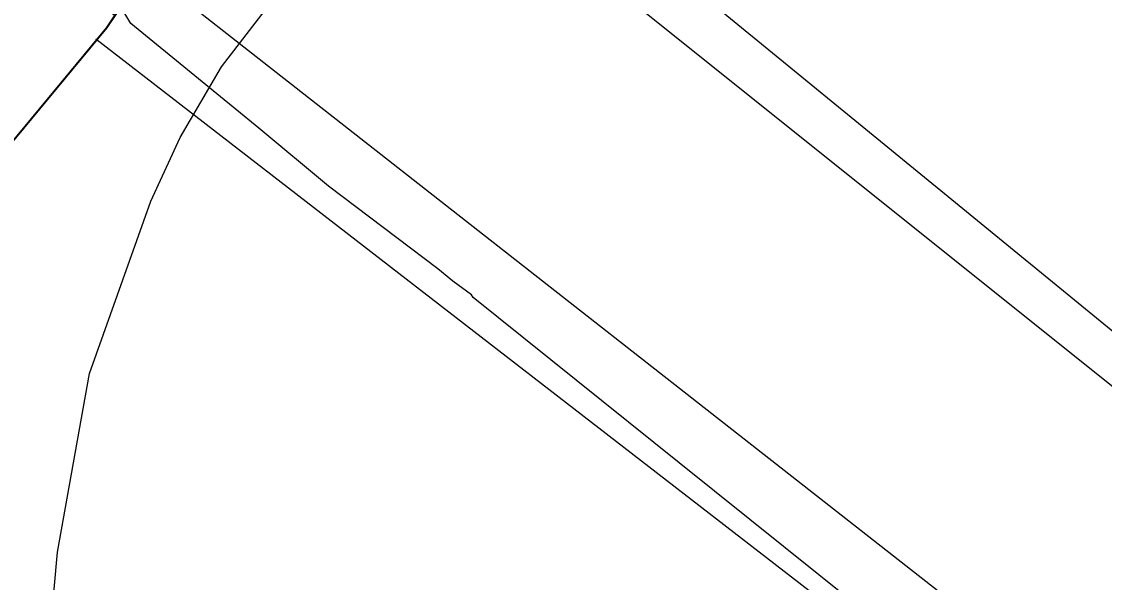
# Model space of a CAD drawing. Extents: x -662620 to -656370, y -1067090 to -1062990.
# Drawn here: x -659027.1 to -658895.9, y -1064699.8 to -1064631.8 of the extents above; entities that cross this region are included whole.
import ezdxf

# ---------------------------------------------------------------- set-up
doc = ezdxf.new("R2010")
doc.units = 0
for name, color, linetype in [('OBVOD_PÚ', 7, 'Continuous'), ('ORNÁ_PŮDA_-_STÁVAJÍCÍ', 7, 'Continuous'), ('SDELOVACÍ_VEDENÍ_-_PODZEMNÍ', 7, 'Continuous'), ('TRVALÝ_TRÁVNÍ_POROST_-_NAVRŽENÝ', 7, 'Continuous'), ('VRSTEVNICE_ZÁKLADNÍ', 7, 'Continuous'), ('VRSTVA_1', 7, 'Continuous')]:
    doc.layers.add(name, color=color, linetype=linetype)

msp = doc.modelspace()

# ---------------------------------------------------------------- linework, layer by layer
at = {"layer": 'OBVOD_PÚ'}
for points in [[(-659016.83, -1064632.52), (-659011.14, -1064623.95)], [(-659065.62, -1064691.47), (-659016.83, -1064632.52)]]:
    msp.add_lwpolyline(points, dxfattribs=at)
at = {"layer": 'ORNÁ_PŮDA_-_STÁVAJÍCÍ'}
for p, q in [((-659015.81, -1064630.99), (-659016.83, -1064632.52)), ((-659016.83, -1064632.52), (-659065.62, -1064691.47))]:
    msp.add_line(p, q, dxfattribs=at)
msp.add_lwpolyline([(-658959.79, -1064521.44), (-658963.79, -1064532.29), (-658967.94, -1064542.24), (-658972.62, -1064553.11), (-658976.74, -1064560.24), (-658982.89, -1064570.81), (-658990.07, -1064582.01), (-658998.11, -1064594.04), (-659004.85, -1064604.29), (-659008.82, -1064610.14), (-659011.72, -1064615.1), (-659019.19, -1064628.37), (-659015.81, -1064630.99), (-659016.83, -1064632.52), (-659065.62, -1064691.47), (-659076.27, -1064692.88), (-659098.44, -1064695.8), (-659098.64, -1064695.83), (-659109.56, -1064698.97), (-659110.53, -1064695.61), (-659177.13, -1064633.81)], dxfattribs=at)
at = {"layer": 'SDELOVACÍ_VEDENÍ_-_PODZEMNÍ'}
for points in [[(-658974.87, -1064663.25), (-658976.7, -1064661.75), (-658989.94, -1064651.71), (-658998.36, -1064644.69), (-659013.88, -1064631.96), (-659017.02, -1064626.71), (-659017.09, -1064622.38), (-659014.86, -1064616.38), (-659010.31, -1064606.47), (-659003.82, -1064595.91), (-658999.9, -1064588.74), (-658992.79, -1064577.62), (-658984.8, -1064562.83), (-658979.87, -1064554.11), (-658972.57, -1064539.93), (-658969.51, -1064533.13), (-658963.54, -1064520.47)], [(-658974.87, -1064663.25), (-658976.7, -1064661.75), (-658989.94, -1064651.71), (-658998.36, -1064644.69), (-659013.88, -1064631.96), (-659017.02, -1064626.71), (-659017.09, -1064622.38), (-659014.86, -1064616.38), (-659010.31, -1064606.47), (-659003.82, -1064595.91), (-658999.9, -1064588.74), (-658992.79, -1064577.62), (-658984.8, -1064562.83), (-658979.87, -1064554.11), (-658972.57, -1064539.93), (-658969.51, -1064533.13), (-658963.54, -1064520.47)], [(-658974.87, -1064663.25), (-658976.7, -1064661.75), (-658989.94, -1064651.71), (-658998.36, -1064644.69), (-659013.88, -1064631.96), (-659017.02, -1064626.71), (-659017.09, -1064622.38), (-659014.86, -1064616.38), (-659010.31, -1064606.47), (-659003.82, -1064595.91), (-658999.9, -1064588.74), (-658992.79, -1064577.62), (-658984.8, -1064562.83), (-658979.87, -1064554.11), (-658972.57, -1064539.93), (-658969.51, -1064533.13), (-658963.54, -1064520.47)], [(-658974.87, -1064663.25), (-658976.7, -1064661.75), (-658989.94, -1064651.71), (-658998.36, -1064644.69), (-659013.88, -1064631.96), (-659017.02, -1064626.71), (-659017.09, -1064622.38), (-659014.86, -1064616.38), (-659010.31, -1064606.47), (-659003.82, -1064595.91), (-658999.9, -1064588.74), (-658992.79, -1064577.62), (-658984.8, -1064562.83), (-658979.87, -1064554.11), (-658972.57, -1064539.93), (-658969.51, -1064533.13), (-658963.54, -1064520.47)], [(-658974.87, -1064663.25), (-658976.7, -1064661.75), (-658989.94, -1064651.71), (-658998.36, -1064644.69), (-659013.88, -1064631.96), (-659017.02, -1064626.71), (-659017.09, -1064622.38), (-659014.86, -1064616.38), (-659010.31, -1064606.47), (-659003.82, -1064595.91), (-658999.9, -1064588.74), (-658992.79, -1064577.62), (-658984.8, -1064562.83), (-658979.87, -1064554.11), (-658972.57, -1064539.93), (-658969.51, -1064533.13), (-658963.54, -1064520.47)], [(-658974.87, -1064663.25), (-658976.7, -1064661.75), (-658989.94, -1064651.71), (-658998.36, -1064644.69), (-659013.88, -1064631.96), (-659017.02, -1064626.71), (-659017.09, -1064622.38), (-659014.86, -1064616.38), (-659010.31, -1064606.47), (-659003.82, -1064595.91), (-658999.9, -1064588.74), (-658992.79, -1064577.62), (-658984.8, -1064562.83), (-658979.87, -1064554.11), (-658972.57, -1064539.93), (-658969.51, -1064533.13), (-658963.54, -1064520.47)], [(-658974.87, -1064663.25), (-658976.7, -1064661.75), (-658989.94, -1064651.71), (-658998.36, -1064644.69), (-659013.88, -1064631.96), (-659017.02, -1064626.71), (-659017.09, -1064622.38), (-659014.86, -1064616.38), (-659010.31, -1064606.47), (-659003.82, -1064595.91), (-658999.9, -1064588.74), (-658992.79, -1064577.62), (-658984.8, -1064562.83), (-658979.87, -1064554.11), (-658972.57, -1064539.93), (-658969.51, -1064533.13), (-658963.54, -1064520.47)], [(-658974.87, -1064663.25), (-658976.7, -1064661.75), (-658989.94, -1064651.71), (-658998.36, -1064644.69), (-659013.88, -1064631.96), (-659017.02, -1064626.71), (-659017.09, -1064622.38), (-659014.86, -1064616.38), (-659010.31, -1064606.47), (-659003.82, -1064595.91), (-658999.9, -1064588.74), (-658992.79, -1064577.62), (-658984.8, -1064562.83), (-658979.87, -1064554.11), (-658972.57, -1064539.93), (-658969.51, -1064533.13), (-658963.54, -1064520.47)], [(-658974.87, -1064663.25), (-658976.7, -1064661.75), (-658989.94, -1064651.71), (-658998.36, -1064644.69), (-659013.88, -1064631.96), (-659017.02, -1064626.71), (-659017.09, -1064622.38), (-659014.86, -1064616.38), (-659010.31, -1064606.47), (-659003.82, -1064595.91), (-658999.9, -1064588.74), (-658992.79, -1064577.62), (-658984.8, -1064562.83), (-658979.87, -1064554.11), (-658972.57, -1064539.93), (-658969.51, -1064533.13), (-658963.54, -1064520.47)], [(-658974.87, -1064663.25), (-658976.7, -1064661.75), (-658989.94, -1064651.71), (-658998.36, -1064644.69), (-659013.88, -1064631.96), (-659017.02, -1064626.71), (-659017.09, -1064622.38), (-659014.86, -1064616.38), (-659010.31, -1064606.47), (-659003.82, -1064595.91), (-658999.9, -1064588.74), (-658992.79, -1064577.62), (-658984.8, -1064562.83), (-658979.87, -1064554.11), (-658972.57, -1064539.93), (-658969.51, -1064533.13), (-658963.54, -1064520.47)], [(-658974.87, -1064663.25), (-658976.7, -1064661.75), (-658989.94, -1064651.71), (-658998.36, -1064644.69), (-659013.88, -1064631.96), (-659017.02, -1064626.71), (-659017.09, -1064622.38), (-659014.86, -1064616.38), (-659010.31, -1064606.47), (-659003.82, -1064595.91), (-658999.9, -1064588.74), (-658992.79, -1064577.62), (-658984.8, -1064562.83), (-658979.87, -1064554.11), (-658972.57, -1064539.93), (-658969.51, -1064533.13), (-658963.54, -1064520.47)], [(-658974.87, -1064663.25), (-658976.7, -1064661.75), (-658989.94, -1064651.71), (-658998.36, -1064644.69), (-659013.88, -1064631.96), (-659017.02, -1064626.71), (-659017.09, -1064622.38), (-659014.86, -1064616.38), (-659010.31, -1064606.47), (-659003.82, -1064595.91), (-658999.9, -1064588.74), (-658992.79, -1064577.62), (-658984.8, -1064562.83), (-658979.87, -1064554.11), (-658972.57, -1064539.93), (-658969.51, -1064533.13), (-658963.54, -1064520.47)], [(-658974.87, -1064663.25), (-658976.7, -1064661.75), (-658989.94, -1064651.71), (-658998.36, -1064644.69), (-659013.88, -1064631.96), (-659017.02, -1064626.71), (-659017.09, -1064622.38), (-659014.86, -1064616.38), (-659010.31, -1064606.47), (-659003.82, -1064595.91), (-658999.9, -1064588.74), (-658992.79, -1064577.62), (-658984.8, -1064562.83), (-658979.87, -1064554.11), (-658972.57, -1064539.93), (-658969.51, -1064533.13), (-658963.54, -1064520.47)], [(-658974.87, -1064663.25), (-658976.7, -1064661.75), (-658989.94, -1064651.71), (-658998.36, -1064644.69), (-659013.88, -1064631.96), (-659017.02, -1064626.71), (-659017.09, -1064622.38), (-659014.86, -1064616.38), (-659010.31, -1064606.47), (-659003.82, -1064595.91), (-658999.9, -1064588.74), (-658992.79, -1064577.62), (-658984.8, -1064562.83), (-658979.87, -1064554.11), (-658972.57, -1064539.93), (-658969.51, -1064533.13), (-658963.54, -1064520.47)], [(-658974.87, -1064663.25), (-658976.7, -1064661.75), (-658989.94, -1064651.71), (-658998.36, -1064644.69), (-659013.88, -1064631.96), (-659017.02, -1064626.71), (-659017.09, -1064622.38), (-659014.86, -1064616.38), (-659010.31, -1064606.47), (-659003.82, -1064595.91), (-658999.9, -1064588.74), (-658992.79, -1064577.62), (-658984.8, -1064562.83), (-658979.87, -1064554.11), (-658972.57, -1064539.93), (-658969.51, -1064533.13), (-658963.54, -1064520.47)], [(-658974.87, -1064663.25), (-658976.7, -1064661.75), (-658989.94, -1064651.71), (-658998.36, -1064644.69), (-659013.88, -1064631.96), (-659017.02, -1064626.71), (-659017.09, -1064622.38), (-659014.86, -1064616.38), (-659010.31, -1064606.47), (-659003.82, -1064595.91), (-658999.9, -1064588.74), (-658992.79, -1064577.62), (-658984.8, -1064562.83), (-658979.87, -1064554.11), (-658972.57, -1064539.93), (-658969.51, -1064533.13), (-658963.54, -1064520.47)], [(-658974.87, -1064663.25), (-658976.7, -1064661.75), (-658989.94, -1064651.71), (-658998.36, -1064644.69), (-659013.88, -1064631.96), (-659017.02, -1064626.71), (-659017.09, -1064622.38), (-659014.86, -1064616.38), (-659010.31, -1064606.47), (-659003.82, -1064595.91), (-658999.9, -1064588.74), (-658992.79, -1064577.62), (-658984.8, -1064562.83), (-658979.87, -1064554.11), (-658972.57, -1064539.93), (-658969.51, -1064533.13), (-658963.54, -1064520.47)], [(-658974.87, -1064663.25), (-658976.7, -1064661.75), (-658989.94, -1064651.71), (-658998.36, -1064644.69), (-659013.88, -1064631.96), (-659017.02, -1064626.71), (-659017.09, -1064622.38), (-659014.86, -1064616.38), (-659010.31, -1064606.47), (-659003.82, -1064595.91), (-658999.9, -1064588.74), (-658992.79, -1064577.62), (-658984.8, -1064562.83), (-658979.87, -1064554.11), (-658972.57, -1064539.93), (-658969.51, -1064533.13), (-658963.54, -1064520.47)], [(-658843.66, -1064800.03), (-658843.58, -1064797.08), (-658842.95, -1064787.4), (-658842.74, -1064782.82), (-658843.31, -1064777.63), (-658845.36, -1064768.99), (-658847.54, -1064767.74), (-658850.88, -1064764.02), (-658853.22, -1064762.32), (-658857.24, -1064759.36), (-658867.13, -1064750.24), (-658870.03, -1064747.97), (-658874.13, -1064745.79), (-658878.68, -1064742.58), (-658887.95, -1064734.67), (-658895.26, -1064728.13), (-658908.83, -1064716.58), (-658921.91, -1064705.74), (-658947.44, -1064685.27), (-658972.41, -1064665.21), (-658972.61, -1064664.89), (-658974.87, -1064663.25)], [(-658843.66, -1064800.03), (-658843.58, -1064797.08), (-658842.95, -1064787.4), (-658842.74, -1064782.82), (-658843.31, -1064777.63), (-658845.36, -1064768.99), (-658847.54, -1064767.74), (-658850.88, -1064764.02), (-658853.22, -1064762.32), (-658857.24, -1064759.36), (-658867.13, -1064750.24), (-658870.03, -1064747.97), (-658874.13, -1064745.79), (-658878.68, -1064742.58), (-658887.95, -1064734.67), (-658895.26, -1064728.13), (-658908.83, -1064716.58), (-658921.91, -1064705.74), (-658947.44, -1064685.27), (-658972.41, -1064665.21), (-658972.61, -1064664.89), (-658974.87, -1064663.25)], [(-658843.66, -1064800.03), (-658843.58, -1064797.08), (-658842.95, -1064787.4), (-658842.74, -1064782.82), (-658843.31, -1064777.63), (-658845.36, -1064768.99), (-658847.54, -1064767.74), (-658850.88, -1064764.02), (-658853.22, -1064762.32), (-658857.24, -1064759.36), (-658867.13, -1064750.24), (-658870.03, -1064747.97), (-658874.13, -1064745.79), (-658878.68, -1064742.58), (-658887.95, -1064734.67), (-658895.26, -1064728.13), (-658908.83, -1064716.58), (-658921.91, -1064705.74), (-658947.44, -1064685.27), (-658972.41, -1064665.21), (-658972.61, -1064664.89), (-658974.87, -1064663.25)], [(-658843.66, -1064800.03), (-658843.58, -1064797.08), (-658842.95, -1064787.4), (-658842.74, -1064782.82), (-658843.31, -1064777.63), (-658845.36, -1064768.99), (-658847.54, -1064767.74), (-658850.88, -1064764.02), (-658853.22, -1064762.32), (-658857.24, -1064759.36), (-658867.13, -1064750.24), (-658870.03, -1064747.97), (-658874.13, -1064745.79), (-658878.68, -1064742.58), (-658887.95, -1064734.67), (-658895.26, -1064728.13), (-658908.83, -1064716.58), (-658921.91, -1064705.74), (-658947.44, -1064685.27), (-658972.41, -1064665.21), (-658972.61, -1064664.89), (-658974.87, -1064663.25)], [(-658843.66, -1064800.03), (-658843.58, -1064797.08), (-658842.95, -1064787.4), (-658842.74, -1064782.82), (-658843.31, -1064777.63), (-658845.36, -1064768.99), (-658847.54, -1064767.74), (-658850.88, -1064764.02), (-658853.22, -1064762.32), (-658857.24, -1064759.36), (-658867.13, -1064750.24), (-658870.03, -1064747.97), (-658874.13, -1064745.79), (-658878.68, -1064742.58), (-658887.95, -1064734.67), (-658895.26, -1064728.13), (-658908.83, -1064716.58), (-658921.91, -1064705.74), (-658947.44, -1064685.27), (-658972.41, -1064665.21), (-658972.61, -1064664.89), (-658974.87, -1064663.25)], [(-658843.66, -1064800.03), (-658843.58, -1064797.08), (-658842.95, -1064787.4), (-658842.74, -1064782.82), (-658843.31, -1064777.63), (-658845.36, -1064768.99), (-658847.54, -1064767.74), (-658850.88, -1064764.02), (-658853.22, -1064762.32), (-658857.24, -1064759.36), (-658867.13, -1064750.24), (-658870.03, -1064747.97), (-658874.13, -1064745.79), (-658878.68, -1064742.58), (-658887.95, -1064734.67), (-658895.26, -1064728.13), (-658908.83, -1064716.58), (-658921.91, -1064705.74), (-658947.44, -1064685.27), (-658972.41, -1064665.21), (-658972.61, -1064664.89), (-658974.87, -1064663.25)]]:
    msp.add_lwpolyline(points, dxfattribs=at)
at = {"layer": 'TRVALÝ_TRÁVNÍ_POROST_-_NAVRŽENÝ'}
msp.add_lwpolyline([(-659002.98, -1064593.81), (-658995.14, -1064599.88), (-659011.1, -1064624), (-659016.8, -1064632.5), (-659065.62, -1064691.47), (-659070.95, -1064692.18), (-659071.83, -1064692.26), (-659070.14, -1064689.81), (-659058.59, -1064673.48), (-659047.03, -1064657.16), (-659035.48, -1064640.84), (-659023.93, -1064624.51), (-659012.29, -1064608.22)], close=True, dxfattribs=at)
at = {"layer": 'VRSTEVNICE_ZÁKLADNÍ'}
msp.add_lwpolyline([(-659024.77, -1064718.13), (-659022.77, -1064696.11), (-659018.89, -1064674.46), (-659011.48, -1064653.52), (-659007.9, -1064645.8), (-659002.9, -1064637.23), (-658989.75, -1064620.07), (-658975.03, -1064607.07), (-658969.45, -1064603.06), (-658960.45, -1064597.92), (-658950.3, -1064593.77), (-658942.3, -1064591.34), (-658928.29, -1064589.06), (-658910.28, -1064587.91), (-658889.98, -1064587.91)], dxfattribs=at)
msp.add_lwpolyline([(-659024.77, -1064718.13), (-659022.77, -1064696.11), (-659018.89, -1064674.46), (-659011.48, -1064653.52), (-659007.9, -1064645.8), (-659002.9, -1064637.23), (-658989.75, -1064620.07), (-658975.03, -1064607.07), (-658969.45, -1064603.06), (-658960.45, -1064597.92), (-658950.3, -1064593.77), (-658942.3, -1064591.34), (-658928.29, -1064589.06), (-658910.28, -1064587.91), (-658889.98, -1064587.91)], dxfattribs=at)
at = {"layer": 'VRSTVA_1'}
for points in [[(-658989.58, -1064591.73), (-658865.55, -1064693.31)], [(-658993.43, -1064597.03), (-658868.73, -1064696.93)], [(-659011.97, -1064625.56), (-658899.43, -1064713.85)], [(-659018.15, -1064633.82), (-658914.36, -1064714.17)]]:
    msp.add_lwpolyline(points, dxfattribs=at)

doc.saveas('drawing.dxf')
